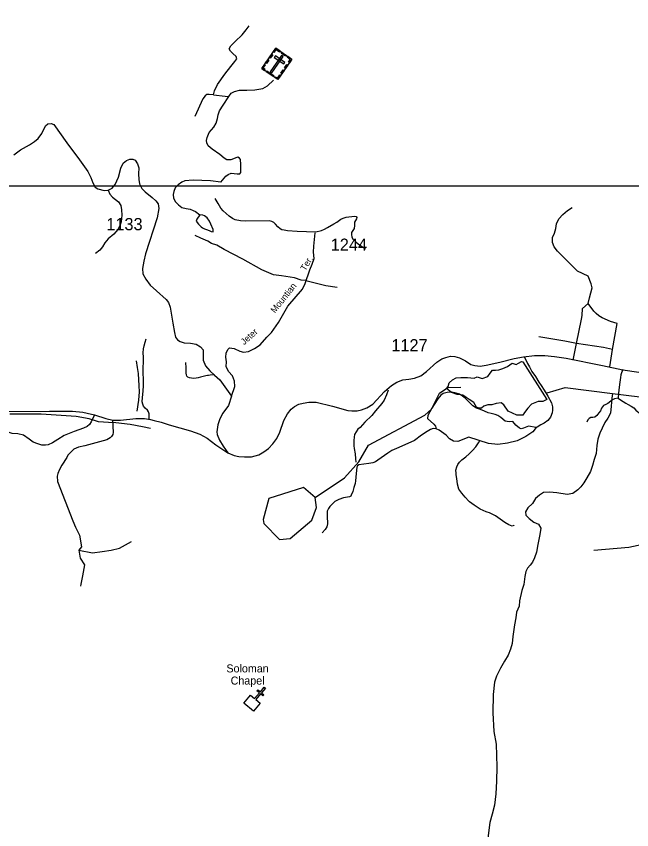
# Model space of a CAD drawing. Extents: x 884530 to 1028605, y 526725 to 653634.
# Drawn here: x 938802 to 945102, y 559043 to 567376 of the extents above; entities that cross this region are included whole.
import ezdxf

# ---------------------------------------------------------------- set-up
doc = ezdxf.new("R2010")
doc.units = 0
for name, color, linetype in [('Exist Cultural Cemetery CELL', 7, 'Continuous'), ('Exist Cultural Church CELL', 7, 'Continuous'), ('Exist Cultural Church Label', 7, 'Continuous'), ('Exist Hydrographic Bay Label', 7, 'Continuous'), ('Exist Hydrographic Creek Single Shore', 7, 'Continuous'), ('Exist Hydrographic Misc Water Feature', 7, 'Continuous'), ('Exist Hydrographic Pond Over 1500 Sq Ft', 7, 'Continuous'), ('Exist Hydrographic Pond Under 1500 Sq Ft', 7, 'Continuous'), ('Exist Road Non-System Type 51', 7, 'Continuous'), ('Exist Road Secondary Type 51 Attributed', 7, 'Continuous'), ('Exist Road Secondary Type 51 Label', 7, 'Continuous'), ('Exist Road Secondary Type 51 Number Label', 7, 'Continuous'), ('Map Preparation Inset Cut Line', 7, 'Continuous')]:
    doc.layers.add(name, color=color, linetype=linetype)

msp = doc.modelspace()

# ---------------------------------------------------------------- linework, layer by layer
at = {"layer": 'Exist Cultural Cemetery CELL'}
for points in [[(941459.5, 567049.5), (941623, 566936), (941477.7, 566726.8), (941314.2, 566840.4)], [(941434.8, 567014), (941444.1, 567007.5), (941462.4, 567033.9), (941495.7, 567010.8), (941502.1, 567019.9), (941459.5, 567049.5)], [(941392.4, 566953.1), (941417.1, 566988.6), (941426.5, 566982.1), (941401.8, 566946.6)], [(941532.3, 566963.3), (941517, 566973.9), (941401.3, 566807.4), (941416.6, 566796.7)], [(941454.2, 566970.4), (941443.5, 566955), (941540.2, 566887.8), (941550.9, 566903.2)], [(941520.3, 567007.3), (941562.9, 566977.7), (941556.4, 566968.3), (941513.8, 566997.9)], [(941598.3, 566900.3), (941589, 566906.8), (941607.3, 566933.2), (941574, 566956.3), (941580.4, 566965.5), (941623, 566935.9)], [(941341.4, 566821.6), (941348, 566831), (941329.9, 566843.6), (941352.9, 566876.7), (941343.8, 566883.1), (941314.2, 566840.5)], [(941354.1, 566897.9), (941378.8, 566933.4), (941388.1, 566926.9), (941363.4, 566891.4)], [(941547.2, 566846.8), (941571.9, 566882.4), (941581.3, 566875.9), (941556.6, 566840.3)], [(941367.9, 566817), (941437.6, 566768.6), (941431.1, 566759.3), (941361.4, 566807.7)], [(941509.6, 566792.7), (941534.3, 566828.2), (941543.7, 566821.7), (941519, 566786.2)], [(941450.5, 566745.7), (941457.1, 566755.2), (941475.1, 566742.6), (941498.2, 566775.8), (941507.3, 566769.5), (941477.7, 566726.8)]]:
    msp.add_lwpolyline(points, close=True, dxfattribs=at)
at = {"layer": 'Exist Cultural Church CELL'}
msp.add_lwpolyline([(941198, 560422.3), (941241.8, 560385.9), (941290.6, 560444.4), (941266, 560464.9), (941276.2, 560477.2), (941300.8, 560456.7), (941339.3, 560502.9), (941351.6, 560492.6), (941313.1, 560446.4), (941337.7, 560425.9), (941327.5, 560413.6), (941302.9, 560434.1), (941254.1, 560375.7), (941298.3, 560338.7), (941230.1, 560256.9), (941129.8, 560340.6)], close=True, dxfattribs=at)
at = {"layer": 'Exist Hydrographic Bay Label'}
msp.add_lwpolyline([(941862.1, 562444.8), (941740.8, 562549), (941386.5, 562434.7), (941328.7, 562222.5), (941335.6, 562179.8), (941496.6, 562015.7), (941605.3, 562026.6), (941828.7, 562212.5), (941875.3, 562342.8), (941862.1, 562444.8)], dxfattribs=at)
at = {"layer": 'Exist Hydrographic Creek Single Shore'}
for points in [[(941862.1, 562444.8), (942161.4, 562648.8), (942308.9, 562813.2), (942406.8, 562981.9), (942984.8, 563288.6), (943053.8, 563352.8), (943134.6, 563515.3), (943220.1, 563572.6), (943353.7, 563576.5)], [(944235.4, 563519.4), (944420.9, 563571.5), (944906.5, 563511.6)], [(944906.5, 563511.6), (945184.6, 563477.3), (945629, 563310.8), (945773, 563137.3), (946029.5, 563086.1), (946247.1, 563104.8), (946400.3, 563190.3), (946584.9, 563226), (946873.4, 563131.6), (946975.5, 562964.1), (947727.5, 562889.2), (947996.2, 562862), (948132.3, 562793.9), (948365.7, 562651.9), (948516.8, 562364.9), (948725.8, 562464.2), (949318.9, 562727.9), (949525, 562734.5)], [(940176.2, 563152.3), (940092.8, 563169.1), (939967.6, 563195.4), (939820, 563212.5), (939746.1, 563215.1), (939642.1, 563220.6), (939549.2, 563251.8), (939413.9, 563274.5), (939056.5, 563300.7), (938736.2, 563299.7)]]:
    msp.add_lwpolyline(points, dxfattribs=at)
at = {"layer": 'Exist Hydrographic Misc Water Feature'}
msp.add_lwpolyline([(944906.5, 563511.6), (944897.3, 563462.8), (944890.5, 563383), (944885.9, 563311.1), (944856.1, 563260.1), (944828.4, 563213), (944800.4, 563157.9), (944774.6, 563104.8), (944754.3, 563043.4), (944744.1, 562979.7), (944739.1, 562897.8), (944719, 562836.4), (944700.8, 562775), (944680.6, 562713.7), (944644.2, 562646.9), (944610.5, 562598), (944580.9, 562557), (944549.8, 562524), (944500.4, 562487.6), (944442, 562477.7), (944334.5, 562493.3), (944260.6, 562499.9), (944200.5, 562498), (944159.5, 562471.3), (944118.1, 562434.7), (944086.4, 562385.8), (944038.8, 562341.3), (944013.2, 562298.2), (944018.1, 562266), (944053, 562232.8), (944101.6, 562195.1), (944149, 562173.5), (944171.4, 562130.7), (944163.1, 562066.9), (944139.6, 561965.6), (944126.8, 561888), (944106.6, 561828.6), (944087.1, 561785.2), (944064, 561754.1), (944036.8, 561723), (944019.7, 561689.5), (944007.8, 561637.9), (943998.9, 561556.1), (943978.7, 561492.7), (943953, 561389.5), (943949, 561333.7), (943922.8, 561272.5), (943916.8, 561214.7), (943902.1, 561141.1), (943884, 561023.6), (943879.4, 560951.7), (943861.3, 560894.3), (943839.1, 560831), (943800.9, 560770.3), (943758.3, 560697.6), (943719.3, 560615), (943699.1, 560553.6), (943682.7, 560428.1), (943680, 560242), (943689.2, 560049.5), (943714.7, 559920.6), (943720.4, 559688.2), (943717.3, 559540.2), (943712.6, 559412.2), (943696.4, 559294.7), (943675.2, 559203.4), (943650.1, 559118.2), (943630.4, 558956.8)], dxfattribs=at)
at = {"layer": 'Exist Hydrographic Pond Over 1500 Sq Ft'}
msp.add_lwpolyline([(943206.1, 563563.1), (943221.9, 563584.2), (943232.4, 563621.1), (943266.7, 563650.1), (943303.6, 563671.2), (943353.7, 563673.9), (943419.6, 563676.5), (943488.2, 563668.6), (943519.8, 563681.8), (943540.9, 563673.9), (943572.5, 563666), (943630.5, 563684.4), (943651.6, 563721.4), (943675.4, 563750.4), (943707, 563750.4), (943741.3, 563753), (943783.5, 563766.2), (943830.9, 563787.3), (943878.4, 563821.6), (943917.9, 563808.4), (943941.7, 563821.6), (943973.3, 563840.1), (943989.1, 563837.5), (944234.3, 563449.6), (944192.1, 563431.1), (944144.7, 563431.1), (944076.1, 563402.1), (944039.2, 563362.5), (944004.9, 563317.7), (943986.5, 563291.3), (943925.8, 563288.7), (943838.8, 563330.9), (943794, 563396.8), (943765, 563415.3), (943714.9, 563410), (943670.1, 563394.2), (943630.5, 563396.8), (943588.4, 563381), (943564.6, 563362.5), (943535.6, 563362.5), (943511.9, 563370.5), (943485.5, 563420.6), (943438.1, 563449.6), (943406.4, 563470.7), (943372.2, 563494.5), (943314.2, 563502.4), (943258.8, 563523.5)], close=True, dxfattribs=at)
at = {"layer": 'Exist Hydrographic Pond Under 1500 Sq Ft'}
msp.add_lwpolyline([(940679.6, 565342.7), (940649.9, 565296.5), (940644.6, 565278), (940668.4, 565245), (940693.4, 565220), (940706.6, 565208.1), (940730.3, 565197.6), (940750.1, 565191), (940776.5, 565181.7), (940797.6, 565172.5), (940816, 565168.5), (940818.7, 565169.9), (940817.3, 565192.3), (940794.9, 565246.4), (940780.4, 565278), (940755.4, 565309.7), (940729, 565332.1), (940711.9, 565340)], close=True, dxfattribs=at)
at = {"layer": 'Exist Road Non-System Type 51'}
for p, q in [((944504, 563853.6), (944538.5, 564025.4)), ((944877.2, 563785.2), (944907.2, 563962.1))]:
    msp.add_line(p, q, dxfattribs=at)
for points in [[(940821.3, 566572.2), (940831.2, 566613.1), (940861.5, 566675.1), (940938, 566783.2), (940998.6, 566862.4), (941038.8, 566912.5), (941061.2, 566940.2), (941053.3, 566964), (941017.7, 566995.6), (940994, 567018.1), (940982.1, 567043.1), (940996.6, 567072.2), (941042.8, 567118.3), (941112.6, 567186.9), (941156.1, 567238.4), (941186.5, 567279.3)], [(940976.9, 566552.4), (941001.9, 566586.7), (941034.9, 566603.8), (941087.6, 566618.3), (941161.4, 566619.7), (941243.1, 566623.6), (941324.9, 566635.5), (941375, 566661.9), (941435.6, 566722.6)], [(940821.3, 566572.2), (940777.8, 566574.8), (940751.4, 566574.8), (940734.3, 566559), (940713.2, 566528.6), (940630.1, 566349.2)], [(940821.3, 566572.2), (940941.3, 566556.3), (940976.9, 566552.4)], [(940882.6, 566407.3), (940918.8, 566466.6), (940976.9, 566552.4)], [(940894.5, 565675.1), (940945.9, 565737.1), (940970.9, 565754.3), (941002.6, 565768.8), (941031.6, 565764.8), (941063.2, 565760.9), (941079, 565760.9), (941089.6, 565762.2), (941100.1, 565774.1), (941100.1, 565792.5), (941100.1, 565858.5), (941096.8, 565908.6), (941087.6, 565923.1), (941070.4, 565932.4), (941049.4, 565927.1), (941024.3, 565916.5), (940997.9, 565906), (940974.2, 565904.7), (940955.8, 565906), (940930.7, 565921.8), (940885.9, 565960.1), (940806.8, 566014.1), (940767.2, 566047.1), (940751.4, 566078.8), (940747.5, 566102.5), (940756.7, 566132.9), (940776.5, 566185.6), (940824.6, 566241.1), (940847, 566279.3), (940860.2, 566329.4), (940869.4, 566367.7), (940882.6, 566407.3)], [(940894.5, 565675.1), (940789, 565689.6), (940613.7, 565697.5), (940526.7, 565689.6), (940497.7, 565676.4), (940458.1, 565650), (940427.8, 565619.7), (940413.3, 565581.4), (940408, 565548.5), (940412, 565512.8), (940431.7, 565474.6), (940462.1, 565445.6), (940497.7, 565415.2), (940542.5, 565406), (940580.7, 565400.7), (940613.7, 565387.5), (940637.4, 565375.7), (940679.6, 565342.7)], [(939743.6, 565594.6), (939760.1, 565555.1), (939786.4, 565523.4), (939848.4, 565473.3), (939870.8, 565436.3), (939877.4, 565394.1), (939882.7, 565337.4), (939874.8, 565271.4), (939862.2, 565230.5), (939842.5, 565192.3), (939800.3, 565144.8), (939741, 565094.7), (939708, 565053.8), (939684.9, 565014.2), (939655.9, 564979.9), (939611.1, 564945.6)], [(941868.1, 565164.9), (941677.5, 565169.4), (941577.3, 565177.6), (941543.1, 565183.3), (941521, 565187.2), (941502.3, 565198.6), (941479.4, 565220.4), (941454.5, 565246.4), (941437.9, 565262), (941419.1, 565274.5), (941395, 565279.8), (941151.3, 565275.8), (941097.6, 565280.9), (941043.1, 565292.1), (941016.4, 565303.7), (940980.5, 565327.5), (940921.3, 565382.6), (940897.4, 565411.7), (940867.2, 565457.4), (940837.1, 565510.4)], [(944657.2, 564432.9), (944668.9, 564491.6), (944696.3, 564595.4), (944688.5, 564634.6), (944655.2, 564712.9), (944546, 564766), (944340.8, 564970.4), (944309.3, 565013.4), (944292.7, 565059.9), (944292.7, 565111.2), (944311, 565154.4), (944324.2, 565200.8), (944332.5, 565250.5), (944357.4, 565300.2), (944395.5, 565345), (944445.3, 565386.4), (944493.3, 565416.3)], [(941868.1, 565165.9), (941926.3, 565181.9), (941957.5, 565196.5), (941987.6, 565211), (942051.1, 565248.5), (942084.3, 565268.3), (942125.8, 565298.4), (942147, 565308.4), (942177.7, 565318.6), (942263.3, 565328.4), (942280.8, 565325.4), (942287, 565316.1), (942283.8, 565301.5), (942265.8, 565267.5), (942264.2, 565230.8), (942260, 565202.7), (942235, 565162.2), (942233, 565139.4), (942238.1, 565111.3), (942250.6, 565090.5), (942279.7, 565060.4), (942319.2, 565032.3), (942347.3, 565014.6), (942378.5, 564994.9)], [(941765.2, 564667.7), (941718, 564673.9), (941648.9, 564694.9), (941606.5, 564702.8), (941516, 564715.3), (941433.9, 564726.7), (941314.2, 564777.5), (941122.1, 564888.6), (940930.1, 564987.6), (940855, 565029.6), (940801, 565049.4), (940762.9, 565073.3), (940692.5, 565103.3), (940632.9, 565128.7)], [(941765.2, 564667.7), (941972, 564618.3), (942088.2, 564599.1)], [(944538.5, 564025.4), (944587.1, 564273.6), (944593.3, 564312.2), (944600, 564382.9), (944657.2, 564432.9)], [(944907.2, 563962.1), (944951.9, 564227.6), (944885.4, 564248.4), (944800, 564286.9), (944766.9, 564307.4), (944738.8, 564329.6), (944715.3, 564354.3), (944657.2, 564432.9)], [(940162, 563249.9), (940163.4, 563285), (940162, 563303.2), (940155.4, 563323), (940144.4, 563339.7), (940121.8, 563360.9), (940105, 563382.9), (940097, 563401.1), (940091.8, 563427.4), (940094, 563469), (940099.5, 563533.9), (940104.8, 563593.5), (940104.6, 563632.8), (940102.7, 563672.1), (940100.5, 563706.1), (940099.8, 563740.3), (940100.7, 563780.2), (940102.5, 563829.8), (940102.9, 563884.2), (940102.4, 563927.9), (940105.3, 563968.4), (940111.7, 564001.5), (940121.2, 564036.4), (940132.1, 564072.1)], [(944538.5, 564025.4), (944418.7, 564046.5), (944150.8, 564090.8)], [(944907.2, 563962.1), (944814, 563983.3), (944538.5, 564025.4)], [(944002.8, 563889.3), (944034.4, 563819.8), (944055, 563783.9), (944081, 563737.2), (944115.8, 563687.3), (944150.5, 563628.6), (944175.5, 563592.8), (944205.9, 563547.2), (944243.9, 563484.3), (944279.8, 563416.9), (944292.8, 563373.5), (944291.7, 563339.8), (944287.4, 563313.8), (944270, 563269.3), (944242.9, 563234.5), (944205.9, 563208.5), (944171.2, 563191.1), (944135.4, 563165.8), (944125.3, 563161.9)], [(940038.9, 563330.9), (940054.7, 563444.3), (940062.6, 563527.4), (940058.7, 563590.8), (940052.1, 563716.1), (940044.2, 563779.4), (940031.6, 563846.7)], [(940831.3, 563704.1), (940785.3, 563699.1), (940769.2, 563697.2), (940759.3, 563696.5), (940742.6, 563693.5), (940716.5, 563686.1), (940688.9, 563677.7), (940664.9, 563671.1), (940642.1, 563667.1), (940618.2, 563666.1), (940595.5, 563667.9), (940574, 563672.1), (940557, 563678.5), (940548.9, 563688.2), (940543.7, 563703.5), (940541, 563720.1), (940540.4, 563738.4), (940541.1, 563755.9), (940541.8, 563773.3), (940541, 563791.7), (940538.9, 563810.4), (940536.2, 563829.3)], [(945010.5, 563757.8), (944997.7, 563723.1), (944991.3, 563702.1), (944988.6, 563676.7), (944980.3, 563629.1), (944974.8, 563576.3), (944965.7, 563514.2), (944962, 563463.2)], [(942610.3, 563547), (942591.8, 563497.6), (942567.9, 563444.5), (942544.6, 563409.3), (942479.9, 563335.6), (942442.1, 563287), (942371.7, 563219.4), (942321.6, 563163.2), (942299, 563145.8), (942282.1, 563120.6), (942265, 563093.1), (942260, 563065.2), (942256.7, 563029.3), (942258.8, 562975.2), (942261.8, 562947.1), (942270, 562894.8), (942276.1, 562842.4), (942276.8, 562808.4)], [(944125.3, 563161.9), (944044.1, 563178.6), (943993.5, 563156.4), (943971.4, 563150.1), (943952.3, 563156.4), (943917.6, 563188.1), (943886, 563226), (943848.1, 563222.9), (943808.2, 563229.4), (943763, 563266), (943732.5, 563286.6), (943704.3, 563297.5), (943663, 563306.2), (943633.8, 563314.9), (943593.6, 563329), (943553.4, 563346.3), (943514.4, 563360.5), (943476.3, 563385.4), (943447, 563413.7), (943422, 563440.8), (943398.1, 563462.5), (943368.8, 563484.3), (943339.5, 563503.7), (943303.7, 563515.7), (943262.4, 563524.4), (943211.4, 563522.2), (943172.3, 563512.4), (943147.3, 563492.9), (943115.8, 563456), (943054.4, 563362), (943016.5, 563286.1), (943013.2, 563254.5), (943076.5, 563197.5), (943092.4, 563175.4), (943101.8, 563150.1)], [(944962, 563463.2), (944924.7, 563456.8), (944906.1, 563445.2), (944890.5, 563437.6), (944872.7, 563419.5), (944858.1, 563409.2), (944836.2, 563398.9), (944815.1, 563387.6), (944794.1, 563360), (944781.1, 563335.7), (944766.5, 563314.6), (944743.8, 563287.1), (944724.8, 563270.4), (944704.6, 563265.3), (944682.2, 563264.4), (944667.7, 563256.3), (944653.1, 563241.7), (944641.3, 563217.2)], [(944962, 563463.2), (944988.5, 563447.5), (945015.9, 563429.7), (945041.9, 563413.5), (945066.2, 563398.9), (945095.4, 563381.1), (945123, 563363.3), (945145.5, 563342.2), (945165, 563324.4), (945186, 563303.3), (945202.3, 563280.6), (945224.9, 563243.4), (945255.8, 563201.2), (945289.8, 563155.9), (945328.7, 563117), (945372.3, 563087.9), (945403.2, 563070), (945438.8, 563063.5), (945476.1, 563066.8), (945529.5, 563078.1)], [(939601.4, 563292.1), (939569.6, 563220.1), (939549.8, 563195), (939528.7, 563175.2), (939490.5, 563158.1), (939394.3, 563123.8), (939292.1, 563082.9), (939227.5, 563039.3), (939173.4, 563006.3), (939128.6, 562986.6), (939102.3, 562982.6), (939062.7, 562981.3), (939023.2, 562994.5), (938974.4, 563012.9), (938934.8, 563043.3), (938875.5, 563084.2), (938818.2, 563098.7), (938758.9, 563101.3), (938718, 563114.5), (938696.9, 563126.4), (938687.7, 563143.5), (938689, 563162), (938702.2, 563329.6)], [(939788.1, 563241.2), (939794.7, 563111.3), (939789.6, 563093), (939777.9, 563071.1), (939763.1, 563057.9), (939727.5, 563037.6), (939655.3, 563017), (939503.6, 562976.5), (939437.4, 562961.3), (939391.7, 562940.9), (939330.7, 562879.9), (939320.4, 562854.4), (939269.5, 562778), (939244, 562732.2), (939228.8, 562691.5), (939218.6, 562666), (939223.7, 562610.1), (939381.5, 562208.1), (939407, 562141.9), (939447.7, 562060.5), (939470.1, 561941.5), (939440.5, 561906.6)], [(944125.3, 563161.9), (944089.4, 563119.1), (944017, 563071.6), (943931.2, 563028.2), (943830.2, 563003.3), (943730.4, 562989.1), (943637, 563001), (943435.4, 563062.9), (943321.1, 563019.5), (943277.6, 563024.9), (943235.3, 563047.7), (943202.7, 563083.6), (943131, 563136.8), (943101.8, 563150.1), (943098.6, 563149.6), (943071.3, 563152), (943041.7, 563143), (943009.4, 563122.7), (942949.9, 563085.4), (942878, 563031.4), (942717.4, 562958.7), (942647.9, 562929.4), (942604.4, 562900.1), (942503.9, 562827.9), (942477.9, 562811.1), (942452.4, 562801.3), (942410.6, 562795.4), (942309.4, 562781.9), (942293.9, 562770.9), (942287.4, 562755.7), (942281.9, 562690.5), (942275.7, 562617.8), (942270, 562588.4), (942259.1, 562548.3), (942248.4, 562508.1), (942230.9, 562470.1), (942225.5, 562459.2), (942212.5, 562451.7), (942151.6, 562441.9), (942104.9, 562426.7), (942063.6, 562404), (942035.1, 562378.5), (942010.5, 562354), (941996.4, 562332.3), (941985.5, 562306.2), (941984.5, 562254), (941986.6, 562178.1), (941980.2, 562146.5), (941963.9, 562118.3), (941934.5, 562083.5)], [(943304.8, 562677.5), (943303.6, 562695.7), (943302.6, 562725.7), (943311.9, 562759.3), (943320.8, 562785), (943339.5, 562808.4), (943364.6, 562833.5), (943403.6, 562864.1), (943438.6, 562892.8), (943473.9, 562927.7), (943507.3, 562966.5), (943534.9, 563007.5), (943547.6, 563031.1)], [(943441.1, 562402.4), (943433.2, 562408.8), (943396.6, 562450.2), (943364, 562489.2), (943333.7, 562532.4), (943319.5, 562582.9), (943311.5, 562641.3), (943304.8, 562677.5)], [(943623.4, 562296), (943613.4, 562298.2), (943552.4, 562328.4), (943489.8, 562366.7), (943441.1, 562402.4)], [(943898.7, 562162), (943896.7, 562160), (943878.4, 562152.6), (943842.9, 562167.9), (943803.7, 562191.3), (943708, 562256.8), (943645.1, 562289.1), (943623.4, 562296)], [(939440.5, 561906.6), (939581.5, 561880.4), (939681.7, 561892.6), (939772.7, 561907.8), (939859.8, 561928.2), (939981.9, 561994.3)], [(945279.7, 561980), (945074, 561935.2), (944715.5, 561903.5)], [(939440.5, 561906.6), (939455.4, 561824.5), (939500.8, 561756.4), (939478.1, 561642.9), (939463, 561559.7), (939460.6, 561538.5)]]:
    msp.add_lwpolyline(points, dxfattribs=at)
at = {"layer": 'Exist Road Secondary Type 51 Attributed'}
for points in [[(938776.6, 565954.8), (938845.2, 566006.2), (938937.5, 566059), (938988.9, 566092), (939024.5, 566125), (939064, 566176.4), (939102.3, 566252.9), (939124.7, 566274), (939158.9, 566276.7), (939185.3, 566266.1), (939318.5, 566080.1), (939449.6, 565904.7), (939534.7, 565785.9), (939563.7, 565722.6), (939584.8, 565669.8), (939609.8, 565626.3), (939635.5, 565606.5), (939700.1, 565589.4), (939743.6, 565594.6), (939783.2, 565615.8), (939814.8, 565652.7), (939847.7, 565729.2), (939870.8, 565820.2), (939894.5, 565870.4), (939930.1, 565899.4), (939964.4, 565912.6), (939993.4, 565912.6), (940019.8, 565900.7), (940043.5, 565865.1)], [(940043.5, 565865.1), (940054.7, 565822.9), (940053.4, 565760.9), (940056, 565702.8), (940063.9, 565659.3), (940086.4, 565613.1), (940120, 565576.2), (940191.2, 565518.1), (940229.4, 565486.5), (940254.4, 565453.5), (940260.1, 565406.8), (940243.9, 565311), (940125.4, 564941.2), (940106.1, 564867.8), (940094.3, 564792.6), (940098.2, 564737.2), (940127.2, 564681.7), (940172.7, 564621.1), (940237.3, 564561.7), (940335.5, 564476), (940359.2, 564444.3), (940377, 564395.5), (940403.4, 564233.2), (940421.2, 564135.6), (940433.1, 564088.1), (940452.8, 564061.7), (940479.2, 564043.3), (940521.4, 564030.1), (940584.7, 564026.1), (940642.7, 564015.5), (940687.6, 563991.3), (940714.5, 563957.5), (940714.5, 563852), (940738.9, 563793.9), (940783.7, 563742.5), (940832.5, 563700.3), (940884.6, 563651.4), (941006.5, 563483.9)], [(941006.5, 563483.9), (941038.8, 563584.2), (941036.2, 563636.9), (941015.1, 563691), (940974.2, 563738.5), (940949.2, 563788.6), (940953.1, 563834.8), (940947.8, 563882.3), (940950.5, 563925.8), (940967.6, 563962.8), (940985.4, 563978.6), (941032.9, 563972), (941090.9, 563944.3), (941129.1, 563933.8), (941180.5, 563943), (941239.8, 563973.3), (941299.2, 564008.9), (941366.4, 564088.1), (941413.2, 564135.6), (941487, 564238.5), (941583.3, 564404.7), (941730.2, 564581.5), (941760.6, 564639.5), (941807.4, 564778), (941831.1, 564836.1), (941852.2, 564895.5), (941843.6, 564960.1), (941847.6, 565022.1), (941860.8, 565158)], [(940967.3, 562905.4), (941033.5, 562875.7), (941081, 562865.2), (941139, 562861.2), (941208.2, 562862.6), (941284.7, 562885), (941336.1, 562914), (941383.5, 562949.6), (941427, 562994.5), (941469.2, 563049.9), (941500.2, 563117.2), (941541.1, 563235.9), (941576.7, 563304.5), (941614.9, 563350.7), (941650.5, 563379.7), (941692.7, 563400.8), (941740.1, 563414), (941796.8, 563421.9), (941870.6, 563423.2), (942040, 563382.3), (942195.6, 563338.8), (942237.8, 563334.8), (942291.2, 563334.8), (942337.3, 563345.4), (942391.4, 563365.2), (942452.5, 563403.2), (942572.6, 563532.7), (942642.5, 563593.4), (942696.5, 563627.7), (942758.5, 563650.1), (942819.1, 563658), (942877.1, 563667.3), (942945, 563693.7), (943003, 563737.2), (943107.2, 563830.9), (943157.3, 563867.8), (943198.1, 563881), (943245.6, 563892.9), (943290.4, 563890.2), (943337.9, 563877), (943399.8, 563845.4), (943455.9, 563809.7), (943495.4, 563797.9), (943549.5, 563790), (943611.4, 563800.5), (943751.2, 563832.2), (943897.5, 563870.4), (943995.7, 563886.3), (944107.8, 563900.8), (944211.9, 563899.5), (944310.8, 563891.5), (944430.7, 563873.1), (944803.8, 563797.9), (945012.1, 563755.7), (945314, 563708.2)], [(941006.5, 563483.9), (940974.2, 563388.9), (940916.2, 563309.8), (940887.2, 563253), (940866.1, 563191), (940854.3, 563119.8), (940858.2, 563092.1), (940883.3, 563032.7), (940920.8, 562972), (940967.3, 562905.4)], [(938724, 563328.9), (939141.2, 563330.9), (939378.4, 563329.6), (939483.9, 563319), (939528.7, 563309.8), (939601.4, 563292.1), (939718.6, 563255.7), (939789.7, 563239.8), (939839.8, 563237.2), (939870.2, 563237.2), (940026.4, 563257), (940065.9, 563255.7), (940116, 563254.4), (940175.3, 563245.1), (940211.8, 563234), (940284.8, 563217.4), (940365.3, 563189.2), (940586, 563130.4), (940679.6, 563096.1), (940756, 563052.5), (940845.7, 562986.6), (940967.3, 562905.4)]]:
    msp.add_lwpolyline(points, dxfattribs=at)
at = {"layer": 'Map Preparation Inset Cut Line'}
msp.add_lwpolyline([(985850.1, 565640.1), (985850.1, 581125.7), (1003401.7, 581125.7), (1003401.7, 608590.9), (929019.7, 608590.9), (929019.7, 565640.1)], close=True, dxfattribs=at)

# ---------------------------------------------------------------- texts
at = {"layer": 'Exist Cultural Church Label'}
for s, p in [('Soloman', (940953.1, 560654.5)), ('Chapel', (940996, 560530))]:
    msp.add_text(s, height=82.02, dxfattribs=at).set_placement(p)
at = {"layer": 'Exist Road Secondary Type 51 Label'}
for s, rotation, p in [('Ter.', 58.84771, (941761.4, 564761.2)), ('Mountian ', 51.46338, (941449.9, 564330.1)), ('Jeter', 41.86321, (941134.9, 564005.3))]:
    msp.add_text(s, height=65.62, rotation=rotation, dxfattribs=at).set_placement(p)
at = {"layer": 'Exist Road Secondary Type 51 Number Label'}
for s, p in [('1133', (939723.1, 565184)), ('1244', (942020.4, 564973.2)), ('1127', (942641, 563943.2))]:
    msp.add_text(s, height=125, dxfattribs=at).set_placement(p)

doc.saveas('drawing.dxf')
